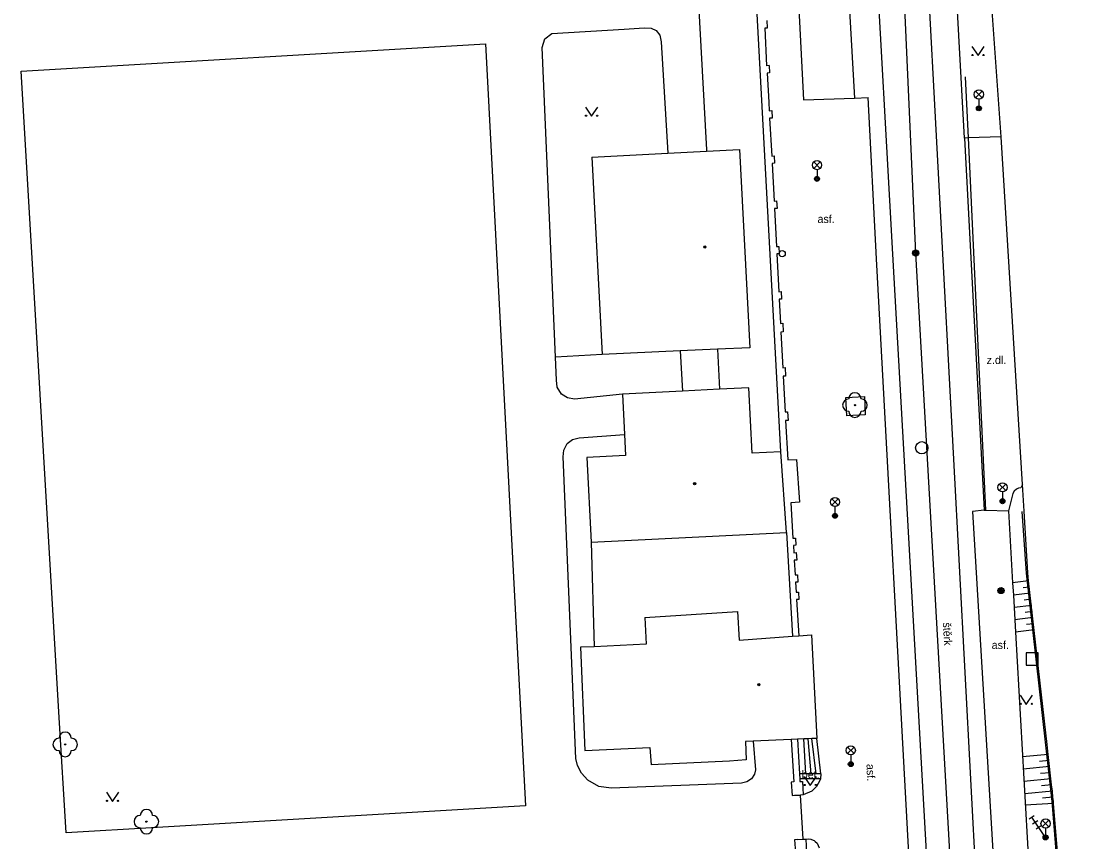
# Model space of a CAD drawing. Extents: x -599951 to -598963, y -1164095 to -1162939.
# Drawn here: x -599298.7 to -599212.4, y -1163298.3 to -1163231.6 of the extents above; entities that cross this region are included whole.
import ezdxf

# ---------------------------------------------------------------- set-up
doc = ezdxf.new("R2010")
doc.units = 0
for name, color, linetype in [('Level 10', 7, 'Continuous'), ('Level 11', 7, 'Continuous'), ('Level 13', 7, 'Continuous'), ('Level 15', 7, 'Continuous'), ('Level 22', 7, 'Continuous'), ('Level 25', 7, 'Continuous'), ('Level 26', 7, 'Continuous'), ('Level 27', 7, 'Continuous'), ('Level 28', 7, 'Continuous'), ('Level 33', 7, 'Continuous'), ('Level 36', 7, 'Continuous'), ('Level 39', 7, 'Continuous'), ('Level 40', 7, 'Continuous'), ('Level 5', 7, 'Continuous'), ('Level 54', 7, 'Continuous'), ('Level 7', 7, 'Continuous'), ('Level 8', 7, 'Continuous'), ('Level 9', 7, 'Continuous')]:
    doc.layers.add(name, color=color, linetype=linetype)

msp = doc.modelspace()

# ---------------------------------------------------------------- linework, layer by layer
at = {"layer": 'Level 10'}
for points in [[(-599219.07, -1163241), (-599221.44, -1163207.59), (-599222.01, -1163199.48), (-599223.23, -1163188.03), (-599224.55, -1163178.58)], [(-599217.32, -1163269.25), (-599219.07, -1163241)], [(-599217.19, -1163271.43), (-599217.32, -1163269.25)], [(-599215.33, -1163290.37), (-599216.83, -1163277.09), (-599216.9, -1163276.44), (-599217.19, -1163271.43)], [(-599214.4, -1163300.04), (-599214.8, -1163295.17), (-599214.81, -1163295), (-599214.85, -1163294.67), (-599214.9, -1163294.17), (-599214.96, -1163293.67), (-599215.02, -1163293.18), (-599215.07, -1163292.68), (-599215.13, -1163292.18), (-599215.18, -1163291.69), (-599215.24, -1163291.19), (-599215.33, -1163290.37)]]:
    msp.add_lwpolyline(points, dxfattribs=at)
at = {"layer": 'Level 11'}
for points in [[(-599242.84, -1163177.66), (-599244.7, -1163179.33), (-599244.83, -1163179.45), (-599245.55, -1163180.36), (-599245.95, -1163181.17), (-599246.23, -1163182.42), (-599246.2, -1163183.74), (-599243, -1163242.05), (-599242.99, -1163242.17)], [(-599222.04, -1163241.1), (-599223.88, -1163207.71), (-599224.33, -1163199.61), (-599226.28, -1163178.87)], [(-599237.95, -1163182.92), (-599236.64, -1163208.35), (-599235.12, -1163237.99), (-599230.98, -1163237.86)], [(-599232.79, -1163208.16), (-599232.29, -1163214.56), (-599230.98, -1163237.86)], [(-599249.68, -1163232.25), (-599248.06, -1163232.15), (-599247.49, -1163232.16), (-599247.1, -1163232.37), (-599246.8, -1163232.74), (-599246.69, -1163233.27), (-599246.13, -1163242.33)], [(-599230.98, -1163237.86), (-599229.87, -1163237.79)], [(-599226.36, -1163302.64), (-599226.44, -1163301.23), (-599229.19, -1163250.91), (-599229.87, -1163237.79)], [(-599221.75, -1163241.09), (-599222.04, -1163241.1)], [(-599222.04, -1163241.1), (-599220.44, -1163271.34)], [(-599219.07, -1163241), (-599221.75, -1163241.09)], [(-599245.14, -1163258.4), (-599244.96, -1163261.66)], [(-599242.11, -1163258.26), (-599241.93, -1163261.51)], [(-599231.59, -1163263.67), (-599231.67, -1163262.18), (-599230.17, -1163262.1), (-599230.1, -1163263.6), (-599231.59, -1163263.67)], [(-599217.32, -1163269.25), (-599217.461, -1163269.515), (-599217.66, -1163269.56), (-599217.826, -1163269.628), (-599217.99, -1163269.79), (-599218.11, -1163269.99), (-599218.46, -1163271.39)], [(-599220.44, -1163271.34), (-599221.38, -1163271.44), (-599219.62, -1163300.83)], [(-599220.44, -1163271.34), (-599220.32, -1163271.34)], [(-599220.32, -1163271.34), (-599218.46, -1163271.39)], [(-599218.46, -1163271.39), (-599218.13, -1163277.24), (-599218.07, -1163278.24), (-599217.9, -1163281.24), (-599216.82, -1163300.31)], [(-599234.93, -1163292.77), (-599235.1, -1163289.93)], [(-599234.77, -1163289.91), (-599234.51, -1163292.77)], [(-599234.1, -1163292.77), (-599234.44, -1163289.9)], [(-599233.72, -1163292.77), (-599234.04, -1163289.88)], [(-599233.72, -1163292.77), (-599235.45, -1163292.77)], [(-599233.72, -1163292.77), (-599233.75, -1163293.17), (-599233.79, -1163293.31), (-599234.05, -1163293.8), (-599234.45, -1163294.17), (-599235.15, -1163294.47)], [(-599233.75, -1163293.17), (-599235.42, -1163293.17)], [(-599234.94, -1163298.07), (-599234.736, -1163298.047), (-599234.531, -1163298.071), (-599234.338, -1163298.141), (-599234.25, -1163298.19), (-599234.165, -1163298.252), (-599234.021, -1163298.399), (-599233.914, -1163298.575), (-599233.85, -1163298.77)]]:
    msp.add_lwpolyline(points, dxfattribs=at)
at = {"layer": 'Level 13'}
for points in [[(-599233.1, -1163177.17), (-599232.07, -1163185.27), (-599230.26, -1163206.5), (-599229.39, -1163223.84), (-599227.9, -1163250.53)], [(-599229, -1163176.69), (-599227.87, -1163185.06), (-599225.99, -1163206.89), (-599225.27, -1163223.73), (-599222.94, -1163267.2)], [(-599227.9, -1163250.53), (-599226.6, -1163273.59), (-599224.47, -1163311.15), (-599221.04, -1163349.52), (-599208.62, -1163460.66)], [(-599222.94, -1163267.2), (-599220.64, -1163310.52), (-599217.22, -1163348.54), (-599213.85, -1163379.17), (-599204.7, -1163459.51)]]:
    msp.add_lwpolyline(points, dxfattribs=at)
at = {"layer": 'Level 15'}
for points in [[(-599216.83, -1163277.09), (-599218.13, -1163277.24)], [(-599216.69, -1163278.08), (-599218.07, -1163278.24)], [(-599216.77, -1163277.59), (-599217.28, -1163277.65)], [(-599216.58, -1163279.08), (-599218.01, -1163279.24)], [(-599216.66, -1163278.58), (-599217.19, -1163278.64)], [(-599216.52, -1163279.57), (-599217.1, -1163279.64)], [(-599216.49, -1163280.07), (-599217.96, -1163280.24)], [(-599216.43, -1163280.57), (-599217.01, -1163280.64)], [(-599216.38, -1163281.06), (-599217.9, -1163281.24)], [(-599215.24, -1163291.19), (-599217.32, -1163291.38)], [(-599215.18, -1163291.69), (-599215.95, -1163291.75)], [(-599215.13, -1163292.18), (-599217.27, -1163292.38)], [(-599215.07, -1163292.68), (-599215.87, -1163292.75)], [(-599215.02, -1163293.18), (-599217.21, -1163293.38)], [(-599214.96, -1163293.67), (-599215.79, -1163293.75)], [(-599214.9, -1163294.17), (-599217.15, -1163294.38)], [(-599214.8, -1163295.17), (-599217.1, -1163295.32)], [(-599214.85, -1163294.67), (-599215.71, -1163294.75)]]:
    msp.add_lwpolyline(points, dxfattribs=at)
at = {"layer": 'Level 22'}
for centre in [(-599230.94, -1163262.8), (-599295.1, -1163290.37), (-599288.5, -1163296.65)]:
    msp.add_circle(centre, 0.05, dxfattribs=at)
for centre, start, end in [((-599230.94, -1163262.3), 0, 180), ((-599231.44, -1163262.8), 90, 270), ((-599230.44, -1163262.8), 270, 90), ((-599230.94, -1163263.3), 180, 0), ((-599295.1, -1163289.87), 0, 180), ((-599295.6, -1163290.37), 90, 270), ((-599294.6, -1163290.37), 270, 90), ((-599295.1, -1163290.87), 180, 0), ((-599289, -1163296.65), 90, 270), ((-599288.5, -1163296.15), 0, 180), ((-599288, -1163296.65), 270, 90), ((-599288.5, -1163297.15), 180, 0)]:
    msp.add_arc(centre, 0.5, start, end, dxfattribs=at)
at = {"layer": 'Level 25'}
for centre, radius in [((-599226.01, -1163250.45), 0.25), ((-599226.01, -1163250.45), 0.2), ((-599226.01, -1163250.45), 0.15), ((-599226.01, -1163250.45), 0.1), ((-599226.01, -1163250.45), 0.05), ((-599219.07, -1163277.87), 0.25), ((-599219.07, -1163277.87), 0.2), ((-599219.07, -1163277.87), 0.15), ((-599219.07, -1163277.87), 0.1), ((-599219.07, -1163277.87), 0.05)]:
    msp.add_circle(centre, radius, dxfattribs=at)
at = {"layer": 'Level 26'}
msp.add_lwpolyline([(-599217.04, -1163283.94), (-599216.04, -1163283.94), (-599216.04, -1163282.94), (-599217.04, -1163282.94)], close=True, dxfattribs=at)
at = {"layer": 'Level 27'}
msp.add_circle((-599225.51, -1163266.27), 0.5, dxfattribs=at)
at = {"layer": 'Level 28'}
msp.add_circle((-599236.85, -1163250.5), 0.25, dxfattribs=at)
at = {"layer": 'Level 33'}
for p, q in [((-599221.135, -1163237.82), (-599220.605, -1163237.29)), ((-599221.135, -1163237.29), (-599220.605, -1163237.82)), ((-599220.87, -1163237.93), (-599220.87, -1163238.68)), ((-599234.285, -1163243.56), (-599233.755, -1163243.03)), ((-599234.285, -1163243.03), (-599233.755, -1163243.56)), ((-599234.02, -1163243.67), (-599234.02, -1163244.42)), ((-599219.215, -1163269.75), (-599218.685, -1163269.22)), ((-599219.215, -1163269.22), (-599218.685, -1163269.75)), ((-599232.825, -1163270.94), (-599232.295, -1163270.41)), ((-599232.825, -1163270.41), (-599232.295, -1163270.94)), ((-599218.95, -1163269.86), (-599218.95, -1163270.61)), ((-599232.56, -1163271.05), (-599232.56, -1163271.8)), ((-599231.545, -1163291.12), (-599231.015, -1163290.59)), ((-599231.545, -1163290.59), (-599231.015, -1163291.12)), ((-599231.28, -1163291.23), (-599231.28, -1163291.98)), ((-599216.786, -1163296.421), (-599216.374, -1163296.139)), ((-599215.45, -1163297.93), (-599216.58, -1163296.28)), ((-599216.504, -1163296.834), (-599216.091, -1163296.551)), ((-599216.221, -1163297.246), (-599215.809, -1163296.964)), ((-599215.715, -1163297.07), (-599215.185, -1163296.54)), ((-599215.715, -1163296.54), (-599215.185, -1163297.07)), ((-599215.45, -1163297.18), (-599215.45, -1163297.93)), ((-599215.656, -1163298.071), (-599215.244, -1163297.789))]:
    msp.add_line(p, q, dxfattribs=at)
for centre, radius in [((-599220.87, -1163237.555), 0.375), ((-599220.87, -1163238.68), 0.2), ((-599220.87, -1163238.68), 0.145), ((-599220.87, -1163238.68), 0.0876), ((-599234.02, -1163243.295), 0.375), ((-599234.02, -1163244.42), 0.2), ((-599234.02, -1163244.42), 0.145), ((-599234.02, -1163244.42), 0.0876), ((-599218.95, -1163269.485), 0.375), ((-599232.56, -1163270.675), 0.375), ((-599218.95, -1163270.61), 0.2), ((-599218.95, -1163270.61), 0.145), ((-599218.95, -1163270.61), 0.0876), ((-599232.56, -1163271.8), 0.2), ((-599232.56, -1163271.8), 0.145), ((-599232.56, -1163271.8), 0.0876), ((-599231.28, -1163290.855), 0.375), ((-599231.28, -1163291.98), 0.2), ((-599231.28, -1163291.98), 0.145), ((-599231.28, -1163291.98), 0.0876), ((-599215.45, -1163296.805), 0.375), ((-599215.45, -1163297.93), 0.2), ((-599215.45, -1163297.93), 0.145), ((-599215.45, -1163297.93), 0.0876)]:
    msp.add_circle(centre, radius, dxfattribs=at)
at = {"layer": 'Level 36'}
for points in [[(-599221.44, -1163233.65), (-599220.94, -1163234.4), (-599220.44, -1163233.65)], [(-599252.83, -1163238.58), (-599252.33, -1163239.33), (-599251.83, -1163238.58)], [(-599217.52, -1163286.38), (-599217.02, -1163287.13), (-599216.52, -1163286.38)], [(-599235.07, -1163292.97), (-599234.57, -1163293.72), (-599234.07, -1163292.97)], [(-599291.75, -1163294.26), (-599291.25, -1163295.01), (-599290.75, -1163294.26)]]:
    msp.add_lwpolyline(points, dxfattribs=at)
for centre in [(-599221.39, -1163234.35), (-599220.491, -1163234.35), (-599252.78, -1163239.28), (-599251.881, -1163239.28), (-599217.47, -1163287.08), (-599216.571, -1163287.08), (-599235.02, -1163293.67), (-599234.121, -1163293.67), (-599291.7, -1163294.96), (-599290.801, -1163294.96)]:
    msp.add_circle(centre, 0.05, dxfattribs=at)
at = {"layer": 'Level 39'}
for centre, radius in [((-599243.13, -1163249.95), 0.09), ((-599243.13, -1163249.95), 0.0398), ((-599243.96, -1163269.18), 0.09), ((-599243.96, -1163269.18), 0.0398), ((-599238.75, -1163285.52), 0.09), ((-599238.75, -1163285.52), 0.0398)]:
    msp.add_circle(centre, radius, dxfattribs=at)
at = {"layer": 'Level 5'}
for points in [[(-599252.31, -1163242.64), (-599246.13, -1163242.33)], [(-599252.31, -1163242.64), (-599251.48, -1163258.69)], [(-599246.13, -1163242.33), (-599242.99, -1163242.17)], [(-599242.99, -1163242.17), (-599240.31, -1163242.03)], [(-599240.31, -1163242.03), (-599239.47, -1163258.14)], [(-599245.14, -1163258.4), (-599251.48, -1163258.69)], [(-599242.11, -1163258.26), (-599245.14, -1163258.4)], [(-599239.47, -1163258.14), (-599242.11, -1163258.26)], [(-599244.96, -1163261.66), (-599249.83, -1163261.9)], [(-599241.93, -1163261.51), (-599244.96, -1163261.66)], [(-599239.55, -1163261.39), (-599241.93, -1163261.51)], [(-599239.29, -1163266.71), (-599239.55, -1163261.39)], [(-599249.83, -1163261.9), (-599249.67, -1163265.2)], [(-599249.67, -1163265.2), (-599249.58, -1163266.9)], [(-599249.58, -1163266.9), (-599252.71, -1163267.05)], [(-599236.96, -1163266.59), (-599239.29, -1163266.71)], [(-599236.49, -1163273.16), (-599236.96, -1163266.59)], [(-599252.71, -1163267.05), (-599252.37, -1163273.94)], [(-599252.37, -1163273.94), (-599236.49, -1163273.16)], [(-599248.01, -1163280.06), (-599240.48, -1163279.57)], [(-599240.48, -1163279.57), (-599240.35, -1163281.91)], [(-599248.01, -1163280.06), (-599247.89, -1163282.24)], [(-599240.35, -1163281.91), (-599236.01, -1163281.59)], [(-599236.01, -1163281.59), (-599235.51, -1163281.55)], [(-599235.51, -1163281.55), (-599234.48, -1163281.47)], [(-599234.48, -1163281.47), (-599234.04, -1163289.88)], [(-599252.13, -1163282.43), (-599253.23, -1163282.48)], [(-599253.23, -1163282.48), (-599252.89, -1163290.88)], [(-599247.89, -1163282.24), (-599252.13, -1163282.43)], [(-599239.2, -1163290.1), (-599239.82, -1163290.13)], [(-599239.82, -1163290.13), (-599239.77, -1163291.63)], [(-599236.11, -1163289.97), (-599239.2, -1163290.1)], [(-599235.61, -1163289.95), (-599236.11, -1163289.97)], [(-599234.04, -1163289.88), (-599234.44, -1163289.9), (-599234.77, -1163289.91), (-599235.1, -1163289.93), (-599235.61, -1163289.95)], [(-599252.89, -1163290.88), (-599247.59, -1163290.62)], [(-599247.59, -1163290.62), (-599247.49, -1163292.03)], [(-599241.14, -1163291.73), (-599247.49, -1163292.03)], [(-599239.77, -1163291.63), (-599241.14, -1163291.73)]]:
    msp.add_lwpolyline(points, dxfattribs=at)
at = {"layer": 'Level 54'}
for points in [[(-599255.55, -1163232.61), (-599249.68, -1163232.25)], [(-599256.34, -1163233.74), (-599256.13, -1163233.04)], [(-599256.13, -1163233.04), (-599255.55, -1163232.61)], [(-599298.67, -1163235.67), (-599260.94, -1163233.44)], [(-599260.94, -1163233.44), (-599257.7, -1163295.36)], [(-599255.26, -1163258.9), (-599256.34, -1163233.74)], [(-599295.58, -1163288.18), (-599298.67, -1163235.67)], [(-599251.48, -1163258.69), (-599255.26, -1163258.9)], [(-599255.18, -1163260.78), (-599255.26, -1163258.9)], [(-599255.14, -1163261.34), (-599255.18, -1163260.78)], [(-599254.79, -1163261.9), (-599255.14, -1163261.34)], [(-599254.28, -1163262.22), (-599254.79, -1163261.9)], [(-599253.73, -1163262.32), (-599254.28, -1163262.22)], [(-599249.83, -1163261.9), (-599253.73, -1163262.32)], [(-599253.34, -1163265.45), (-599249.67, -1163265.2)], [(-599254.59, -1163266.45), (-599254.33, -1163265.93)], [(-599254.33, -1163265.93), (-599253.89, -1163265.59)], [(-599253.89, -1163265.59), (-599253.34, -1163265.45)], [(-599254.63, -1163267.01), (-599254.59, -1163266.45)], [(-599253.62, -1163291.52), (-599254.63, -1163267.01)], [(-599252.37, -1163273.94), (-599252.13, -1163282.43)], [(-599295.03, -1163297.55), (-599295.58, -1163288.18)], [(-599239.2, -1163290.1), (-599239.03, -1163292.44)], [(-599253.48, -1163292.1), (-599253.62, -1163291.52)], [(-599253.14, -1163292.72), (-599253.48, -1163292.1)], [(-599252.64, -1163293.29), (-599253.14, -1163292.72)], [(-599239.09, -1163292.8), (-599239.33, -1163293.17)], [(-599239.03, -1163292.44), (-599239.09, -1163292.8)], [(-599251.74, -1163293.8), (-599252.64, -1163293.29)], [(-599240.15, -1163293.51), (-599250.73, -1163293.92)], [(-599239.71, -1163293.41), (-599240.15, -1163293.51)], [(-599239.33, -1163293.17), (-599239.71, -1163293.41)], [(-599250.73, -1163293.92), (-599251.74, -1163293.8)], [(-599257.7, -1163295.36), (-599287.62, -1163297.12)], [(-599287.62, -1163297.12), (-599295.03, -1163297.55)]]:
    msp.add_lwpolyline(points, dxfattribs=at)
at = {"layer": 'Level 7'}
for points in [[(-599236.96, -1163266.59), (-599238.85, -1163231.51), (-599241.76, -1163178.74), (-599242.84, -1163177.66)], [(-599237.91, -1163235.21), (-599238.11, -1163235.22), (-599238.24, -1163232.15), (-599238.04, -1163232.14), (-599238.08, -1163231.54)], [(-599237.91, -1163235.21), (-599237.88, -1163235.81), (-599238.07, -1163235.82), (-599237.94, -1163238.19), (-599237.9, -1163238.88), (-599237.7, -1163238.87), (-599237.67, -1163239.47), (-599237.87, -1163239.48), (-599237.7, -1163242.56), (-599237.5, -1163242.55), (-599237.47, -1163243.15), (-599237.67, -1163243.16), (-599237.5, -1163246.22), (-599237.3, -1163246.21), (-599237.27, -1163246.81), (-599237.47, -1163246.82), (-599237.32, -1163249.92), (-599237.12, -1163249.91), (-599237.09, -1163250.51), (-599237.29, -1163250.52), (-599237.13, -1163253.59), (-599236.93, -1163253.58), (-599236.9, -1163254.18), (-599237.1, -1163254.19), (-599237, -1163256.16), (-599236.8, -1163256.15), (-599236.76, -1163256.85), (-599236.96, -1163256.86), (-599236.81, -1163259.76), (-599236.61, -1163259.75), (-599236.57, -1163260.45), (-599236.77, -1163260.46), (-599236.61, -1163263.35), (-599236.41, -1163263.34), (-599236.37, -1163264.04), (-599236.57, -1163264.05), (-599236.4, -1163267.25), (-599235.7, -1163267.21), (-599235.45, -1163270.69), (-599236.15, -1163270.73), (-599235.98, -1163273.61), (-599235.78, -1163273.6), (-599235.75, -1163274.19), (-599235.94, -1163274.21), (-599235.91, -1163274.81), (-599235.71, -1163274.79), (-599235.67, -1163275.39), (-599235.87, -1163275.4), (-599235.8, -1163276.6), (-599235.6, -1163276.59), (-599235.57, -1163277.19), (-599235.77, -1163277.2), (-599235.72, -1163278), (-599235.52, -1163277.99), (-599235.49, -1163278.59), (-599235.69, -1163278.6), (-599235.51, -1163281.55)], [(-599236.49, -1163273.16), (-599236.01, -1163281.59)], [(-599236.11, -1163289.97), (-599235.91, -1163293.42)], [(-599235.61, -1163289.95), (-599235.45, -1163292.77), (-599235.42, -1163293.17), (-599235.41, -1163293.39), (-599235.21, -1163293.38), (-599235.15, -1163294.47), (-599235.35, -1163294.49)], [(-599235.91, -1163293.42), (-599236.11, -1163293.43), (-599236.05, -1163294.53), (-599235.85, -1163294.51)], [(-599235.85, -1163294.51), (-599235.35, -1163294.49)], [(-599235.14, -1163298.08), (-599234.94, -1163298.07)], [(-599234.94, -1163298.07), (-599234.88, -1163299.17), (-599235.08, -1163299.18), (-599234.91, -1163302.07), (-599234.71, -1163302.06), (-599234.67, -1163302.76), (-599234.87, -1163302.77), (-599234.7, -1163305.67), (-599234.51, -1163305.66), (-599234.46, -1163306.36), (-599234.66, -1163306.37), (-599234.49, -1163309.46), (-599234.29, -1163309.45), (-599234.25, -1163310.15), (-599234.45, -1163310.16), (-599234.28, -1163313.06), (-599234.08, -1163313.04), (-599234.04, -1163313.74), (-599234.24, -1163313.75), (-599233.71, -1163322.94)], [(-599235.64, -1163298.11), (-599235.84, -1163298.12), (-599235.82, -1163298.44), (-599235.78, -1163299.22), (-599235.58, -1163299.21)], [(-599235.64, -1163298.11), (-599235.14, -1163298.08)]]:
    msp.add_lwpolyline(points, dxfattribs=at)
at = {"layer": 'Level 8'}
msp.add_lwpolyline([(-599235.14, -1163298.08), (-599235.35, -1163294.49)], dxfattribs=at)
at = {"layer": 'Level 9'}
for points in [[(-599227.16, -1163225.04), (-599226.01, -1163250.45)], [(-599221.99, -1163236.12), (-599221.75, -1163241.09)], [(-599221.75, -1163241.09), (-599220.32, -1163271.34)], [(-599226.01, -1163250.45), (-599223.14, -1163301.02)], [(-599217.39, -1163271.44), (-599217.03, -1163276.46), (-599214.94, -1163295.01), (-599214.53, -1163300.05), (-599214.53, -1163300.07)]]:
    msp.add_lwpolyline(points, dxfattribs=at)

# ---------------------------------------------------------------- texts
at = {"layer": 'Level 40'}
for s, p in [('asf.', (-599233.98, -1163248)), ('z.dl.', (-599220.24, -1163259.46)), ('asf.', (-599219.83, -1163282.62)), ('bet.', (-599235.26, -1163293.14))]:
    msp.add_text(s, height=0.65, dxfattribs=at).set_placement(p)
for s, rotation, p in [('štěrk', 272.80637, (-599223.79, -1163280.47)), ('asf.', 271.96979, (-599230, -1163291.97))]:
    msp.add_text(s, height=0.65, rotation=rotation, dxfattribs=at).set_placement(p)

doc.saveas('drawing.dxf')
